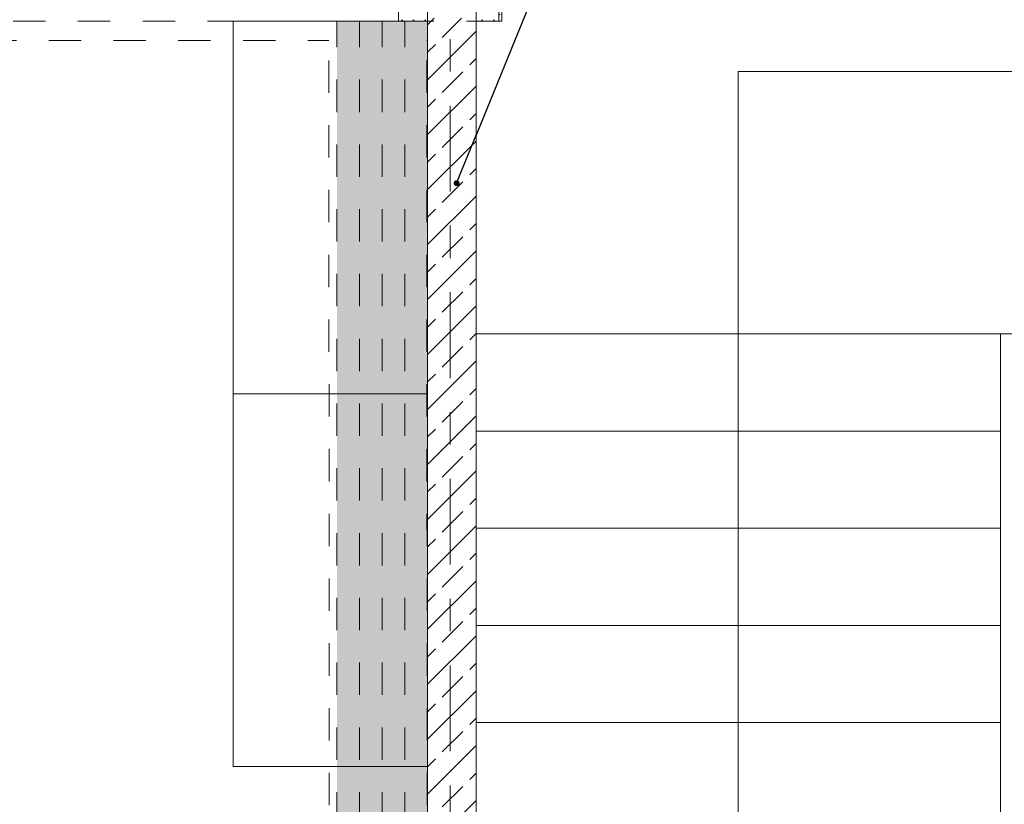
# Model space of a CAD drawing. Header units: metres. Extents: x -3.6 to 84.5, y -11 to 16.8.
# Tile 534 of 656: x 46 to 49, y 10.6 to 13. Entities that reach past the tile are written whole.
import ezdxf

# ---------------------------------------------------------------- set-up
doc = ezdxf.new("R2010")
doc.units = ezdxf.units.M
doc.header["$MEASUREMENT"] = 0
for name, pattern in [('Achse', [0.2, 0.1, -0.05, 0, -0.05]), ('Strichlinie doppelt', [0.546806, 0.264583, -0.105833, 0.070556, -0.105833]), ('Strichlinie eng', [0.115, 0.075, -0.04]), ('Untersicht', [0.1, 0.075, -0.025]), ('Wipeout_Contour', [1, 0, -1])]:
    doc.linetypes.add(name, pattern=pattern)
for name, color, linetype in [('152 - Bemaßung_ Beschriftung.Ausbau', 7, 'Continuous'), ('401 - Zone.Raum_ Raumbegrenzung_ Whg.', 7, 'Continuous'), ('451 - Universal.Achsen Raster', 7, 'Continuous'), ('603 - Struktur.Bodenplatte_ Decke Roh', 7, 'Continuous'), ('605 - Struktur.Wand Innen', 7, 'Continuous'), ('607 - Struktur.Stütze', 7, 'Continuous'), ('608 - Struktur.Träger', 7, 'Continuous'), ('610 - Struktur.Treppe_ Rampe', 7, 'Continuous'), ('612 - Struktur.Stahlbau', 7, 'Continuous'), ('650 - Abdeckung.Fußboden Aufbau', 7, 'Continuous'), ('653 - Abdeckung.TB Verkofferung', 7, 'Continuous'), ('701 - Einrichtung.Möbel', 7, 'Continuous'), ('Neubau_612 - Struktur.Stahlbau', 7, 'Continuous'), ('Neubau_653 - Abdeckung.TB Verkofferung', 7, 'Continuous')]:
    doc.layers.add(name, color=color, linetype=linetype)
doc.styles.add('ERSTELLTER_STIL_1', font='txt')
doc.styles.add('ERSTELLTER_STIL_2', font='txt')
doc.dimstyles.new('ERSTELLTER_STIL__1', dxfattribs={"dimtxt": 0.1, "dimasz": 0.0532, "dimexe": 0.18, "dimexo": 0.0625, "dimgap": 0, "dimtad": 1, "dimzin": 0, "dimdsep": 46, "dimtxsty": 'ERSTELLTER_STIL_2', "dimblk": 'ARROWHEAD_2', "dimblk1": 'ARROWHEAD_2', "dimblk2": 'ARROWHEAD_2', "dimcen": 0.09, "dimse1": 1, "dimse2": 1, "dimclrd": 7, "dimclre": 7, "dimclrt": 7, "dimazin": 0, "dimtfac": 1, "dimtdec": 4, "dimtmove": 0, "dimatfit": 3, "dimfxl": 1, "dimtolj": 1, "dimtzin": 0, "dimarcsym": 0})
doc.dimstyles.new('ERSTELLTER_STIL__3', dxfattribs={"dimtxt": 0.1, "dimasz": 0.0532, "dimexe": 0.18, "dimexo": 0.0625, "dimgap": 0, "dimtad": 1, "dimtih": 1, "dimtoh": 1, "dimzin": 0, "dimdsep": 46, "dimtxsty": 'ERSTELLTER_STIL_2', "dimblk": 'ARROWHEAD_2', "dimblk1": 'ARROWHEAD_2', "dimblk2": 'ARROWHEAD_2', "dimcen": 0.09, "dimse1": 1, "dimse2": 1, "dimclrd": 7, "dimclre": 7, "dimclrt": 7, "dimazin": 0, "dimtfac": 1, "dimtdec": 4, "dimtmove": 0, "dimatfit": 3, "dimfxl": 1, "dimtolj": 1, "dimtzin": 0, "dimarcsym": 0})
doc.dimstyles.new('ERSTELLTER_STIL__7', dxfattribs={"dimtxt": 0.18, "dimasz": 0.03648, "dimexe": 0.18, "dimexo": 0.0625, "dimgap": 0, "dimtad": 0, "dimtih": 1, "dimtoh": 1, "dimdec": 4, "dimzin": 0, "dimdsep": 46, "dimcen": 0.09, "dimadec": 0, "dimazin": 0, "dimtfac": 1, "dimtdec": 4, "dimtmove": 0, "dimatfit": 3, "dimldrblk": 'ARROWHEAD_11', "dimfxl": 1, "dimtolj": 1, "dimtzin": 0, "dimarcsym": 0})
pattern_1 = [(45, (0, 0), (-0.01767767, 0.01767767), [0, -0.025])]

# ---------------------------------------------------------------- blocks, each defined once
blk = doc.blocks.new('ARROWHEAD_11')
at = {"color": 0, "linetype": 'Continuous', "lineweight": 0}
blk.add_line((0, 0), (-1, 0), dxfattribs=at)
at = {"color": 0, "linetype": 'Continuous', "lineweight": 0, "const_width": 0.25, "flags": 128}
blk.add_lwpolyline([(-0.125, 0, 1), (0.125, 0, 1)], format="xyb", close=True, dxfattribs=at)
blk = doc.blocks.new('*D305')
at = {"layer": '152 - Bemaßung_ Beschriftung.Ausbau', "color": 7, "linetype": 'Continuous', "lineweight": 5}
for p, q in [((63.4, 13.7152), (63.47, 13.6748)), ((63.435, 7.935), (63.435, 13.695))]:
    blk.add_line(p, q, dxfattribs=at)
blk = doc.blocks.new('ARROWHEAD_2')
at = {"color": 0, "linetype": 'Continuous', "lineweight": 0}
for p, q in [((-0.378, -0.655), (0.378, 0.655)), ((0, 0), (-1, 0))]:
    blk.add_line(p, q, dxfattribs=at)
blk = doc.blocks.new('*D306')
at = {"layer": '152 - Bemaßung_ Beschriftung.Ausbau', "color": 7, "linetype": 'Continuous', "lineweight": 5}
for p, q in [((63.435, 13.845), (63.435, 13.8792)), ((63.4875, 13.845), (63.3825, 13.845)), ((63.47, 13.8248), (63.4, 13.8652)), ((63.435, 13.695), (63.435, 13.845)), ((63.4875, 13.695), (63.3825, 13.695)), ((63.4, 13.7152), (63.47, 13.6748)), ((63.435, 7.935), (63.435, 13.695))]:
    blk.add_line(p, q, dxfattribs=at)
blk = doc.blocks.new('*D383')
at = {"layer": '152 - Bemaßung_ Beschriftung.Ausbau', "color": 7, "linetype": 'Continuous', "lineweight": 5}
for p, q in [((43.8, 15.3025), (43.8, 15.4075)), ((43.6702, 15.39), (43.6298, 15.32)), ((43.8202, 15.39), (43.7798, 15.32)), ((43.65, 15.355), (43.8, 15.355)), ((43.8, 15.355), (47.26, 15.355))]:
    blk.add_line(p, q, dxfattribs=at)
blk = doc.blocks.new('*D384')
at = {"layer": '152 - Bemaßung_ Beschriftung.Ausbau', "color": 7, "linetype": 'Continuous', "lineweight": 5}
for p, q in [((47.26, 15.3025), (47.26, 15.4075)), ((43.8202, 15.39), (43.7798, 15.32)), ((47.2802, 15.39), (47.2398, 15.32)), ((43.8, 15.355), (47.26, 15.355)), ((47.26, 15.355), (47.41, 15.355))]:
    blk.add_line(p, q, dxfattribs=at)
at = {"layer": '152 - Bemaßung_ Beschriftung.Ausbau', "color": 7, "lineweight": 5, "char_height": 0.1, "attachment_point": 7, "style": 'ERSTELLTER_STIL_2'}
for s, insert in [('\\A1;{\\pql;\\fArial|b0|i0|c0|p38;3,46}', (45.3211, 15.375)), ('\\A1;{\\pql;\\fArial|b0|i0|c0|p38;15}', (47.088, 15.375))]:
    blk.add_mtext(s, dxfattribs=dict(at, insert=insert))
blk = doc.blocks.new('*D385')
at = {"layer": '152 - Bemaßung_ Beschriftung.Ausbau', "color": 7, "linetype": 'Continuous', "lineweight": 5}
for p, q in [((47.41, 15.3025), (47.41, 15.4075)), ((47.2802, 15.39), (47.2398, 15.32)), ((47.4302, 15.39), (47.3898, 15.32)), ((47.26, 15.355), (47.41, 15.355)), ((47.41, 15.355), (50.84, 15.355))]:
    blk.add_line(p, q, dxfattribs=at)
blk = doc.blocks.new('*D386')
at = {"layer": '152 - Bemaßung_ Beschriftung.Ausbau', "color": 7, "linetype": 'Continuous', "lineweight": 5}
for p, q in [((50.84, 15.3025), (50.84, 15.4075)), ((47.4302, 15.39), (47.3898, 15.32)), ((50.8602, 15.39), (50.8198, 15.32)), ((47.41, 15.355), (50.84, 15.355)), ((50.84, 15.355), (50.99, 15.355))]:
    blk.add_line(p, q, dxfattribs=at)
at = {"layer": '152 - Bemaßung_ Beschriftung.Ausbau', "color": 7, "lineweight": 5, "char_height": 0.1, "attachment_point": 7, "style": 'ERSTELLTER_STIL_2'}
for s, insert in [('\\A1;{\\pql;\\fArial|b0|i0|c0|p38;3,43}', (48.9161, 15.375)), ('\\A1;{\\pql;\\fArial|b0|i0|c0|p38;15}', (50.668, 15.375))]:
    blk.add_mtext(s, dxfattribs=dict(at, insert=insert))
blk = doc.blocks.new('*D538')
at = {"layer": '152 - Bemaßung_ Beschriftung.Ausbau', "color": 7, "linetype": 'Continuous', "lineweight": 5}
for p, q in [((63.9, 13.4752), (63.97, 13.4348)), ((63.935, 8.2), (63.935, 13.455)), ((63.9, 8.2202), (63.97, 8.1798)), ((63.9875, 8.2), (63.8825, 8.2)), ((63.935, 8.15), (63.935, 8.2))]:
    blk.add_line(p, q, dxfattribs=at)
at = {"layer": '152 - Bemaßung_ Beschriftung.Ausbau', "color": 7, "lineweight": 5, "insert": (63.9344, 10.6694), "char_height": 0.1, "attachment_point": 7, "rotation": 90, "style": 'ERSTELLTER_STIL_2'}
blk.add_mtext('\\A1;{\\pql;\\fArial|b0|i0|c0|p38;5,25\\fArial|b0|i0|c0|p38;\\A1{\\H.66x;\\S5^  ;}}', dxfattribs=at)
blk = doc.blocks.new('*D539')
at = {"layer": '152 - Bemaßung_ Beschriftung.Ausbau', "color": 7, "linetype": 'Continuous', "lineweight": 5}
for p, q in [((63.9, 13.7152), (63.97, 13.6748)), ((63.935, 13.455), (63.935, 13.695)), ((63.9875, 13.455), (63.8825, 13.455)), ((63.9, 13.4752), (63.97, 13.4348)), ((63.935, 8.2), (63.935, 13.455))]:
    blk.add_line(p, q, dxfattribs=at)
at = {"layer": '152 - Bemaßung_ Beschriftung.Ausbau', "color": 7, "lineweight": 5, "insert": (63.915, 13.4991), "char_height": 0.1, "attachment_point": 7, "rotation": 90, "style": 'ERSTELLTER_STIL_2'}
blk.add_mtext('\\A1;{\\pql;\\fArial|b0|i0|c0|p38;24}', dxfattribs=at)

msp = doc.modelspace()

# ---------------------------------------------------------------- linework, layer by layer
at = {"layer": '401 - Zone.Raum_ Raumbegrenzung_ Whg.', "color": 7, "linetype": 'Continuous', "lineweight": 9}
for p, q in [((48.8169, 12.8022), (47.6031, 12.8022)), ((47.6031, 12.8022), (47.6031, 11.1031)), ((47.6031, 12.8022), (48.8169, 12.8022)), ((47.6031, 12.6156), (47.6031, 12.8022)), ((48.8169, 11.1031), (48.8169, 12.8022)), ((48.8169, 12.8022), (48.8169, 12.6156)), ((48.8169, 12.6156), (47.6031, 12.6156)), ((47.6031, 12.6156), (48.8169, 12.6156)), ((47.6031, 12.429), (47.6031, 12.6156)), ((48.8169, 12.6156), (48.8169, 12.429)), ((48.8169, 12.429), (47.6031, 12.429)), ((47.6031, 12.429), (48.8169, 12.429)), ((47.6031, 12.2817), (47.6031, 12.429)), ((48.8169, 12.429), (48.8169, 12.2817)), ((48.8169, 12.2817), (47.6031, 12.2817)), ((47.6031, 12.2817), (48.8169, 12.2817)), ((47.6031, 12.1343), (47.6031, 12.2817)), ((48.8169, 12.2817), (48.8169, 12.1343)), ((48.8169, 12.1343), (47.6031, 12.1343)), ((47.6031, 12.1343), (48.8169, 12.1343)), ((47.6031, 11.987), (47.6031, 12.1343)), ((48.8169, 12.1343), (48.8169, 11.987)), ((48.8169, 11.987), (47.6031, 11.987)), ((47.6031, 11.987), (48.8169, 11.987)), ((47.6031, 11.8397), (47.6031, 11.987)), ((48.8169, 11.987), (48.8169, 11.8397)), ((48.8169, 11.8397), (47.6031, 11.8397)), ((47.6031, 11.8397), (48.8169, 11.8397)), ((47.6031, 11.6924), (47.6031, 11.8397)), ((48.8169, 11.8397), (48.8169, 11.6924)), ((48.8169, 11.6924), (47.6031, 11.6924)), ((47.6031, 11.6924), (48.8169, 11.6924)), ((47.6031, 11.5451), (47.6031, 11.6924)), ((48.8169, 11.6924), (48.8169, 11.5451)), ((48.8169, 11.5451), (47.6031, 11.5451)), ((47.6031, 11.5451), (48.8169, 11.5451)), ((47.6031, 11.3977), (47.6031, 11.5451)), ((48.8169, 11.5451), (48.8169, 11.3977)), ((48.8169, 11.3977), (47.6031, 11.3977)), ((47.6031, 11.3977), (48.8169, 11.3977)), ((47.6031, 11.2504), (47.6031, 11.3977)), ((48.8169, 11.3977), (48.8169, 11.2504)), ((48.8169, 11.2504), (47.6031, 11.2504)), ((47.6031, 11.2504), (48.8169, 11.2504)), ((47.6031, 11.1031), (47.6031, 11.2504)), ((48.8169, 11.2504), (48.8169, 11.1031)), ((47.6031, 11.1031), (48.8169, 11.1031)), ((48.8169, 11.1031), (47.6031, 11.1031))]:
    msp.add_line(p, q, dxfattribs=at)
at = {"layer": '451 - Universal.Achsen Raster', "color": 160, "linetype": 'Strichlinie doppelt', "lineweight": 9, "true_color": 0x3232ff}
msp.add_line((47.33, -10.585), (47.33, 16.355), dxfattribs=at)

# ---------------------------------------------------------------- texts
at = {"layer": '401 - Zone.Raum_ Raumbegrenzung_ Whg.', "color": 7, "lineweight": 9, "attachment_point": 1}
for s, insert, char_height, style in [('\\A1;{\\pqj;\\pt0;\\fArial|b1|i0|c0|p38;}', (48.7384, 12.7875), 0.1, 'ERSTELLTER_STIL_1'), ('\\A1;{\\pqj;\\pt0;\\fArial|b1|i0|c0|p38;Treppenraum 1}', (47.6817, 12.7646), 0.1, 'ERSTELLTER_STIL_1'), ('\\A1;{\\pqj;\\pt0;\\fArial|b1|i0|c0|p38;}', (48.7384, 12.6009), 0.1, 'ERSTELLTER_STIL_1'), ('\\A1;{\\pql;\\pt0;\\fArial|b1|i0|c0|p38;1.0.02}', (47.6817, 12.578), 0.1, 'ERSTELLTER_STIL_1'), ('\\A1;{\\pqj;\\pt0;\\fArial|b0|i0|c0|p38;}', (48.7384, 12.4143), 0.075, 'ERSTELLTER_STIL_2'), ('\\A1;{\\pqj;\\pt0;\\fArial|b0|i0|c0|p38;Alt Nr TH01}', (47.6817, 12.3971), 0.075, 'ERSTELLTER_STIL_2'), ('\\A1;{\\pqj;\\pt0;\\fArial|b0|i0|c0|p38;NF: }', (47.6817, 12.2498), 0.075, 'ERSTELLTER_STIL_2'), ('\\A1;{\\pql;\\pt0,0.05;\\fArial|b0|i0|c0|p38;41,71\\fArial|b0|i0|c0|p38;\\A1{\\H.66x;\\S^  ;}\\fArial|b0|i0|c0|p38; m\\fArial|b0|i0|c0|p38;\\A1{\\H.66x;\\S2^  ;}}', (48.3298, 12.2498), 0.075, 'ERSTELLTER_STIL_2'), ('\\A1;{\\pqj;\\pt0;\\fArial|b0|i0|c0|p38;±0,00}', (48.4826, 12.1025), 0.075, 'ERSTELLTER_STIL_2'), ('\\A1;{\\pqj;\\pt0;\\fArial|b0|i0|c0|p38;OKFF: }', (47.6817, 12.1025), 0.075, 'ERSTELLTER_STIL_2'), ('\\A1;{\\pqj;\\pt0;\\fArial|b0|i0|c0|p38;OKRB: }', (47.6817, 11.9551), 0.075, 'ERSTELLTER_STIL_2'), ('\\A1;{\\pqj;\\pt0;\\fArial|b0|i0|c0|p38;-0,12}', (48.5045, 11.9551), 0.075, 'ERSTELLTER_STIL_2'), ('\\A1;{\\pqj;\\pt0;\\fArial|b0|i0|c0|p38;RH: }', (47.6817, 11.8078), 0.075, 'ERSTELLTER_STIL_2'), ('\\A1;{\\pqj;\\pt0;\\fArial|b0|i0|c0|p38;3,00 m}', (48.4243, 11.8078), 0.075, 'ERSTELLTER_STIL_2'), ('\\A1;{\\pqj;\\pt0;\\fArial|b0|i0|c0|p38;RU: }', (47.6817, 11.6605), 0.075, 'ERSTELLTER_STIL_2'), ('\\A1;{\\pqj;\\pt0;\\fArial|b0|i0|c0|p38;37,19 m}', (48.3674, 11.6605), 0.075, 'ERSTELLTER_STIL_2'), ('\\A1;{\\pqj;\\pt0;\\fArial|b0|i0|c0|p38;FB: }', (47.6817, 11.5132), 0.075, 'ERSTELLTER_STIL_2'), ('\\A1;{\\pqj;\\pt0;\\fArial|b0|i0|c0|p38;Linoleum; Terrazzo}', (47.8709, 11.5132), 0.075, 'ERSTELLTER_STIL_2'), ('\\A1;{\\pqj;\\pt0;\\fArial|b0|i0|c0|p38;WB: }', (47.6817, 11.3659), 0.075, 'ERSTELLTER_STIL_2'), ('\\A1;{\\pqj;\\pt0;\\fArial|b0|i0|c0|p38;Glasvlies}', (48.3221, 11.3659), 0.075, 'ERSTELLTER_STIL_2'), ('\\A1;{\\pqj;\\pt0;\\fArial|b0|i0|c0|p38;DB: }', (47.6817, 11.2185), 0.075, 'ERSTELLTER_STIL_2'), ('\\A1;{\\pqj;\\pt0;\\fArial|b0|i0|c0|p38;Anstrich}', (48.3674, 11.2185), 0.075, 'ERSTELLTER_STIL_2')]:
    msp.add_mtext(s, dxfattribs=dict(at, insert=insert, char_height=char_height, style=style))

# ---------------------------------------------------------------- wipeouts: each hides what was drawn before it
at = {"color": 254, "linetype": 'Wipeout_Contour', "lineweight": 0, "ltscale": 193.765715}
msp.add_wipeout([(46.66, 12.99), (46.66, 10.6891), (47.26, 10.6891), (47.26, 12.99)], dxfattribs=at).dxf.layer = '701 - Einrichtung.Möbel'

# ---------------------------------------------------------------- next in the draw order: hatches: boundary and pattern name
at = {"layer": '607 - Struktur.Stütze', "linetype": 'Continuous', "lineweight": 0, "true_color": 0x000000}
h = msp.add_hatch(dxfattribs=at)
h.set_pattern_fill('Gips_0001', color=18, style=0, pattern_type=2)
h.set_pattern_definition(pattern_1)
h.paths.add_polyline_path([(47.17, 13.445), (47.17, 12.99), (47.26, 12.99), (47.26, 13), (47.18, 13), (47.18, 13.445)])
at = {"layer": '612 - Struktur.Stahlbau', "linetype": 'Continuous', "lineweight": 0, "true_color": 0x30307f}
for points in [[(46.98, 12.99), (47.12, 12.99), (47.12, 8.51), (46.98, 8.51)], [(47.12, 12.99), (47.26, 12.99), (47.26, 8.51), (47.12, 8.51)]]:
    msp.add_hatch(color=177, dxfattribs=at).paths.add_polyline_path(points)

# ---------------------------------------------------------------- next in the draw order: linework, layer by layer
at = {"layer": '603 - Struktur.Bodenplatte_ Decke Roh', "color": 7, "linetype": 'Continuous', "lineweight": 18, "flags": 128}
msp.add_lwpolyline([(62.275, 0.005), (62.275, 13.695), (50.78, 13.695), (50.78, 13), (50.84, 13), (50.84, 8.585), (49.03, 8.585), (49.03, 8.725), (47.41, 8.725), (47.41, 13), (47.48, 13), (47.48, 13.695), (14.78, 13.695), (14.78, 13), (14.84, 13), (14.84, 8.585), (13.03, 8.585), (13.03, 8.725), (11.41, 8.725), (11.41, 13), (11.48, 13), (11.48, 13.695), (-0.015, 13.695), (-0.015, 0.005)], dxfattribs=at)
at = {"layer": '605 - Struktur.Wand Innen', "color": 7, "linetype": 'Continuous', "lineweight": 18, "flags": 128}
msp.add_lwpolyline([(47.26, 13), (47.26, 8.5)], dxfattribs=at)
at = {"layer": '607 - Struktur.Stütze', "color": 7, "linetype": 'Continuous', "lineweight": 5, "flags": 128}
msp.add_lwpolyline([(47.17, 13.445), (47.17, 12.99), (47.26, 12.99)], dxfattribs=at)
at = {"layer": '650 - Abdeckung.Fußboden Aufbau', "color": 7, "linetype": 'Continuous', "lineweight": 13, "flags": 128}
msp.add_lwpolyline([(47.17, 8.24), (47.17, 8.51), (47.26, 8.51), (47.26, 12.99), (47.17, 12.99), (47.17, 13.445), (43.89, 13.445), (43.89, 12.99), (43.8, 12.99), (43.8, 8.24)], dxfattribs=at)
at = {"layer": '653 - Abdeckung.TB Verkofferung', "color": 7, "linetype": 'Untersicht', "lineweight": 9}
for p, q in [((47.26, 12.9305), (47.26, 13.505)), ((25.89, 12.9305), (46.9551, 12.9305)), ((47.2576, 12.9305), (47.26, 12.9305))]:
    msp.add_line(p, q, dxfattribs=at)
at = {"layer": '701 - Einrichtung.Möbel', "color": 7, "linetype": 'Continuous', "lineweight": 5}
msp.add_line((46.66, 11.8396), (47.26, 11.8396), dxfattribs=at)
at = {"layer": '701 - Einrichtung.Möbel', "color": 7, "linetype": 'Continuous', "lineweight": 5, "flags": 128}
msp.add_lwpolyline([(46.66, 12.99), (46.66, 10.6891), (47.26, 10.6891), (47.26, 12.99)], close=True, dxfattribs=at)
at = {"layer": 'Neubau_612 - Struktur.Stahlbau', "color": 1, "linetype": 'Untersicht', "lineweight": 13}
for p, q in [((46.98, 8.51), (46.98, 12.99)), ((47.12, 12.99), (46.98, 12.99)), ((47.12, 8.51), (47.12, 12.99)), ((47.26, 12.99), (47.12, 12.99)), ((47.12, 8.51), (47.12, 12.99)), ((47.26, 8.51), (47.26, 12.99))]:
    msp.add_line(p, q, dxfattribs=at)
at = {"layer": 'Neubau_612 - Struktur.Stahlbau', "color": 1, "linetype": 'Achse', "lineweight": 9}
for p, q in [((47.05, 8.51), (47.05, 12.99)), ((47.19, 8.51), (47.19, 12.99))]:
    msp.add_line(p, q, dxfattribs=at)
at = {"layer": 'Neubau_653 - Abdeckung.TB Verkofferung', "color": 1, "linetype": 'Untersicht', "lineweight": 9}
for p, q in [((46.9575, 8.5695), (46.9551, 12.9305)), ((47.26, 8.5695), (47.2576, 12.9305))]:
    msp.add_line(p, q, dxfattribs=at)

# ---------------------------------------------------------------- next in the draw order: dimensions: what is measured, and where the dimension line sits
at = {"layer": '152 - Bemaßung_ Beschriftung.Ausbau', "color": 7, "linetype": 'Continuous', "lineweight": 5}
dim = msp.add_linear_dim(base=(43.8, 15.355), p1=(43.65, 10.62), p2=(43.8, 10.62), dimstyle='ERSTELLTER_STIL__3', dxfattribs=at)
dim.commit()
dim.dimension.update_dxf_attribs({"geometry": '*D383', "text_midpoint": (43.5543, 15.425), "dimtype": 160})

# ---------------------------------------------------------------- next in the draw order: wipeouts: each hides what was drawn before it
at = {"color": 254, "linetype": 'Wipeout_Contour', "lineweight": 0, "ltscale": 354.546897}
msp.add_wipeout([(50.84, 13.645), (47.41, 13.645), (47.41, 12.025), (49.03, 12.025), (49.22, 12.025), (49.22, 11.885), (50.84, 11.885)], dxfattribs=at).dxf.layer = '610 - Struktur.Treppe_ Rampe'

# ---------------------------------------------------------------- next in the draw order: hatches: boundary and pattern name
at = {"layer": '607 - Struktur.Stütze', "linetype": 'Continuous', "lineweight": 0, "true_color": 0x000000}
h = msp.add_hatch(dxfattribs=at)
h.set_pattern_fill('Gips_0001', color=18, style=0, pattern_type=2)
h.set_pattern_definition(pattern_1)
h.paths.add_polyline_path([(47.48, 13), (47.41, 13), (47.41, 12.99), (47.49, 12.99), (47.49, 13.445), (47.48, 13.445)])

# ---------------------------------------------------------------- next in the draw order: linework, layer by layer
at = {"layer": '607 - Struktur.Stütze', "color": 7, "linetype": 'Continuous', "lineweight": 5, "flags": 128}
msp.add_lwpolyline([(47.41, 12.99), (47.49, 12.99), (47.49, 13.445)], dxfattribs=at)
at = {"layer": '608 - Struktur.Träger', "color": 7, "linetype": 'Untersicht', "lineweight": 13}
for p, q in [((47.48, 12.99), (47.48, 13.31)), ((14.78, 12.99), (47.48, 12.99))]:
    msp.add_line(p, q, dxfattribs=at)
at = {"layer": '610 - Struktur.Treppe_ Rampe', "color": 7, "linetype": 'Continuous', "lineweight": 13}
for p, q in [((47.41, 13.645), (47.41, 12.025)), ((49.03, 12.025), (49.22, 12.025))]:
    msp.add_line(p, q, dxfattribs=at)
at = {"layer": '610 - Struktur.Treppe_ Rampe', "color": 7, "linetype": 'Continuous', "lineweight": 18}
msp.add_line((50.03, 12.835), (48.22, 12.835), dxfattribs=at)

# ---------------------------------------------------------------- next in the draw order: leaders
at = {"layer": '152 - Bemaßung_ Beschriftung.Ausbau', "color": 7, "linetype": 'Continuous', "lineweight": 9, "annotation_type": 0, "has_hookline": 1, "hookline_direction": 0, "text_width": 0.9653}
msp.add_leader([(47.35, 12.4902), (48.1433, 14.4341), (48.1933, 14.4341)], dimstyle='ERSTELLTER_STIL__7', dxfattribs=at)

# ---------------------------------------------------------------- next in the draw order: wipeouts: each hides what was drawn before it
at = {"color": 254, "linetype": 'Wipeout_Contour', "lineweight": 0, "ltscale": 197.390506}
msp.add_wipeout([(47.41, 8.725), (49.03, 8.725), (49.03, 12.025), (47.41, 12.025)], dxfattribs=at).dxf.layer = '610 - Struktur.Treppe_ Rampe'

# ---------------------------------------------------------------- next in the draw order: hatches: boundary and pattern name
at = {"layer": '605 - Struktur.Wand Innen', "linetype": 'Continuous', "lineweight": 0, "true_color": 0x000000}
h = msp.add_hatch(dxfattribs=at)
h.set_pattern_fill('Beton__Stahlbeton_0001', color=18, style=0, pattern_type=2)
h.set_pattern_definition([(45, (0, 0), (-0.0848528, 0.0848528), []), (45, (-0.04243, 0.04243), (-0.0848528, 0.0848528), [0.09, -0.03])])
h.paths.add_polyline_path([(47.41, 13), (47.26, 13), (47.26, 8.5), (47.41, 8.5)])

# ---------------------------------------------------------------- next in the draw order: linework, layer by layer
at = {"layer": '605 - Struktur.Wand Innen', "color": 7, "linetype": 'Continuous', "lineweight": 18, "flags": 128}
msp.add_lwpolyline([(47.41, 8.5), (47.41, 13)], dxfattribs=at)
at = {"layer": '610 - Struktur.Treppe_ Rampe', "color": 7, "linetype": 'Continuous', "lineweight": 13}
for p, q in [((47.41, 13.645), (47.41, 12.025)), ((47.41, 12.025), (47.41, 8.725)), ((47.41, 12.025), (49.03, 12.025)), ((47.41, 12.025), (47.41, 11.725)), ((49.03, 12.025), (47.41, 12.025)), ((49.03, 8.725), (49.03, 12.025)), ((49.03, 12.025), (49.22, 12.025)), ((49.03, 11.725), (49.03, 12.025)), ((47.41, 11.725), (49.03, 11.725)), ((49.03, 11.725), (47.41, 11.725)), ((47.41, 11.725), (47.41, 11.425)), ((49.03, 11.425), (49.03, 11.725)), ((47.41, 11.425), (49.03, 11.425)), ((49.03, 11.425), (47.41, 11.425)), ((47.41, 11.425), (47.41, 11.125)), ((49.03, 11.125), (49.03, 11.425)), ((47.41, 11.125), (49.03, 11.125)), ((49.03, 11.125), (47.41, 11.125)), ((47.41, 11.125), (47.41, 10.825)), ((49.03, 10.825), (49.03, 11.125)), ((47.41, 10.825), (49.03, 10.825)), ((49.03, 10.825), (47.41, 10.825)), ((47.41, 10.825), (47.41, 10.525)), ((49.03, 10.525), (49.03, 10.825))]:
    msp.add_line(p, q, dxfattribs=at)
at = {"layer": '610 - Struktur.Treppe_ Rampe', "color": 7, "linetype": 'Continuous', "lineweight": 18}
for p, q in [((48.22, 12.835), (48.22, 12.025)), ((48.22, 12.025), (48.22, 9.025))]:
    msp.add_line(p, q, dxfattribs=at)
at = {"layer": '610 - Struktur.Treppe_ Rampe', "color": 7, "linetype": 'Strichlinie eng', "lineweight": 9}
for p, q in [((49.03, 12.025), (47.41, 12.025)), ((49.03, 12.025), (47.41, 12.025)), ((49.03, 11.725), (47.41, 11.725)), ((49.03, 11.425), (47.41, 11.425)), ((49.03, 11.125), (47.41, 11.125)), ((49.03, 10.825), (47.41, 10.825))]:
    msp.add_line(p, q, dxfattribs=at)

# ---------------------------------------------------------------- next in the draw order: dimensions: what is measured, and where the dimension line sits
at = {"layer": '152 - Bemaßung_ Beschriftung.Ausbau', "color": 7, "linetype": 'Continuous', "lineweight": 5}
for base, p1, p2, picture, middle in [((47.26, 15.355), (43.8, 10.62), (47.26, 10.7347), '*D384', (45.451, 15.425)), ((50.84, 15.355), (47.41, 10.7347), (50.84, 10.7194), '*D386', (49.046, 15.425)), ((47.41, 15.355), (47.26, 10.7347), (47.41, 10.7347), '*D385', (47.1643, 15.425))]:
    dim = msp.add_linear_dim(base=base, p1=p1, p2=p2, dimstyle='ERSTELLTER_STIL__3', dxfattribs=at)
    dim.commit()
    dim.dimension.update_dxf_attribs({"geometry": picture, "text_midpoint": middle, "dimtype": 160})
for base, p1, p2, picture, middle in [((63.435, 13.845), (31.13, 13.695), (62.425, 13.845), '*D306', (63.365, 13.5992)), ((63.435025, 13.695), (62.275025, 13.695), (31.1300125, 13.695), '*D305', (63.3650249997, 13.691853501)), ((63.935, 13.695), (31.13, 13.455), (62.275, 13.695), '*D539', (63.865, 13.5753)), ((63.93503, 13.455), (60.52999, 8.19998), (31.13001, 13.455), '*D538', (63.86502, 10.93436))]:
    dim = msp.add_linear_dim(base=base, p1=p1, p2=p2, angle=90, dimstyle='ERSTELLTER_STIL__1', dxfattribs=at)
    dim.commit()
    dim.dimension.update_dxf_attribs({"geometry": picture, "text_midpoint": middle, "dimtype": 160, "text_rotation": 90})

doc.saveas('drawing.dxf')
